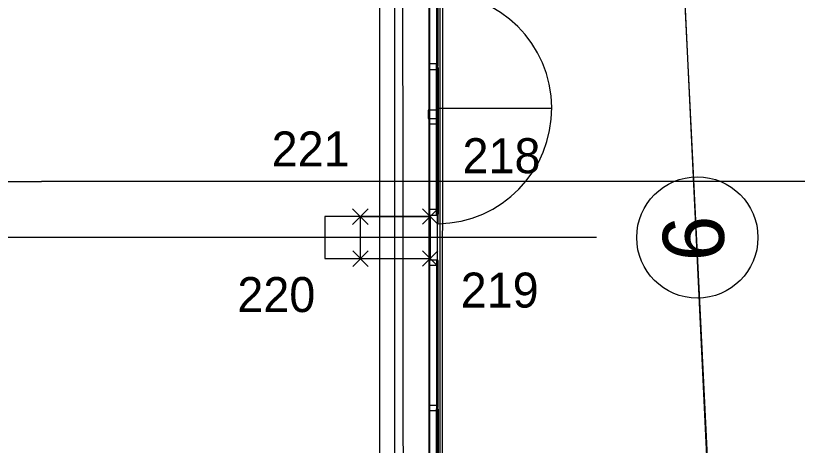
# Model space of a CAD drawing. Extents: x -264205 to -263659, y -1242401 to -1242060.
# Drawn here: x -263800.96 to -263789.78, y -1242114.85 to -1242108.71 of the extents above; entities that cross this region are included whole.
import ezdxf

# ---------------------------------------------------------------- set-up
doc = ezdxf.new("R2010")
doc.units = 0
for name, color, linetype in [('BOD_CISLO', 7, 'Continuous'), ('BOD_SYMBOL', 7, 'Continuous'), ('KFA_SO_10-1_BETONOVE_STLPY', 7, 'Continuous'), ('KFA_SO_10-1_PLACHTY', 7, 'Continuous'), ('KFA_SO_10-1_STRECHY', 7, 'Continuous'), ('KFA_SO_10-1_TRIBUNA_C_OBVOD', 7, 'Continuous'), ('OBRUBNIKY_KOMUNIKACIE_PROJEKT', 7, 'Continuous'), ('OSI_STAVBY_KFA', 7, 'Continuous'), ('SITUACIA_DSP_2D', 7, 'Continuous')]:
    doc.layers.add(name, color=color, linetype=linetype)

msp = doc.modelspace()

# ---------------------------------------------------------------- linework, layer by layer
at = {"layer": 'BOD_SYMBOL'}
for p, q in [((-263795.145, -1242111.694), (-263794.924, -1242111.474)), ((-263794.924, -1242111.694), (-263795.145, -1242111.474)), ((-263796.143, -1242111.697), (-263795.921, -1242111.475)), ((-263795.921, -1242111.697), (-263796.143, -1242111.475)), ((-263796.141, -1242112.296), (-263795.92, -1242112.076)), ((-263795.92, -1242112.296), (-263796.141, -1242112.076)), ((-263795.144, -1242112.295), (-263794.922, -1242112.073)), ((-263794.922, -1242112.295), (-263795.144, -1242112.073))]:
    msp.add_line(p, q, dxfattribs=at)
at = {"layer": 'KFA_SO_10-1_BETONOVE_STLPY'}
msp.add_lwpolyline([(-263795.035, -1242111.584), (-263795.033, -1242112.184), (-263796.03, -1242112.186), (-263796.032, -1242111.586)], close=True, dxfattribs=at)
at = {"layer": 'KFA_SO_10-1_PLACHTY'}
for p, q in [((-263794.861, -1242132.596), (-263794.852, -1242101.601)), ((-263794.907, -1242129.078), (-263794.942, -1242101.794))]:
    msp.add_line(p, q, dxfattribs=at)
msp.add_lwpolyline([(-263790.203, -1242132.578), (-263790.235, -1242132.574), (-263791.771, -1242100.44), (-263791.789, -1242100.445)], close=True, dxfattribs=at)
msp.add_lwpolyline([(-263795.396, -1242226.823), (-263795.427, -1242195.892), (-263795.456, -1242167.905), (-263795.427, -1242160.909), (-263795.402, -1242132.887), (-263795.428, -1242101.98)], dxfattribs=at)
at = {"layer": 'KFA_SO_10-1_STRECHY'}
msp.add_line((-263795.734, -1242227.196), (-263795.754, -1242101.588), dxfattribs=at)
at = {"layer": 'KFA_SO_10-1_TRIBUNA_C_OBVOD'}
msp.add_lwpolyline([(-263795.284, -1242101.267), (-263795.051, -1242101.819), (-263795.059, -1242226.991), (-263795.286, -1242227.548)], dxfattribs=at)
at = {"layer": 'OBRUBNIKY_KOMUNIKACIE_PROJEKT'}
msp.add_line((-263794.893, -1242101.382), (-263794.893, -1242227.382), dxfattribs=at)
at = {"layer": 'OSI_STAVBY_KFA'}
for p, q in [((-263795.543, -1242083.237), (-263795.543, -1242246.707)), ((-263792.653, -1242111.882), (-263911.523, -1242111.882)), ((-263792.653, -1242111.882), (-263792.653, -1242111.882))]:
    msp.add_line(p, q, dxfattribs=at)
msp.add_circle((-263791.21, -1242111.883), 0.867, dxfattribs=at)
at = {"layer": 'SITUACIA_DSP_2D'}
for p, q in [((-263794.893, -1242101.382), (-263794.893, -1242227.382)), ((-263795.043, -1242101.769), (-263795.043, -1242226.995)), ((-263794.943, -1242107.332), (-263794.943, -1242109.432)), ((-263794.918, -1242109.432), (-263794.918, -1242107.332)), ((-263794.943, -1242109.402), (-263795.043, -1242109.402)), ((-263795.043, -1242109.402), (-263795.043, -1242109.482)), ((-263794.943, -1242109.442), (-263794.943, -1242109.402)), ((-263794.943, -1242109.432), (-263794.918, -1242109.432)), ((-263794.943, -1242109.482), (-263794.943, -1242109.442)), ((-263794.943, -1242111.552), (-263794.943, -1242109.452)), ((-263794.943, -1242109.452), (-263794.918, -1242109.452)), ((-263794.918, -1242109.452), (-263794.918, -1242111.552)), ((-263795.043, -1242109.482), (-263794.943, -1242109.482)), ((-263794.943, -1242110.062), (-263795.063, -1242110.062)), ((-263795.063, -1242110.062), (-263795.063, -1242110.182)), ((-263794.943, -1242110.062), (-263794.943, -1242110.037)), ((-263794.943, -1242110.037), (-263793.293, -1242110.037)), ((-263794.943, -1242110.182), (-263794.943, -1242110.062)), ((-263794.918, -1242111.687), (-263794.918, -1242110.037)), ((-263795.063, -1242110.182), (-263794.943, -1242110.182)), ((-263795.043, -1242110.262), (-263795.043, -1242110.182)), ((-263795.043, -1242110.182), (-263794.943, -1242110.182)), ((-263794.943, -1242110.182), (-263794.943, -1242110.222)), ((-263794.943, -1242111.522), (-263794.943, -1242110.222)), ((-263794.943, -1242110.222), (-263794.918, -1242110.222)), ((-263794.943, -1242110.222), (-263794.943, -1242110.262)), ((-263794.918, -1242110.222), (-263794.918, -1242111.522)), ((-263794.943, -1242110.262), (-263795.043, -1242110.262)), ((-263801.593, -1242111.082), (-263800.593, -1242111.082)), ((-263788.893, -1242111.082), (-263800.593, -1242111.082)), ((-263795.038, -1242111.582), (-263796.538, -1242111.582)), ((-263796.538, -1242111.582), (-263796.538, -1242112.182)), ((-263794.943, -1242111.482), (-263795.043, -1242111.482)), ((-263795.043, -1242111.482), (-263795.043, -1242111.562)), ((-263794.943, -1242111.482), (-263795.043, -1242111.482)), ((-263795.043, -1242111.482), (-263795.043, -1242111.562)), ((-263795.043, -1242111.562), (-263794.943, -1242111.562)), ((-263795.043, -1242111.562), (-263794.943, -1242111.562)), ((-263795.038, -1242112.182), (-263795.038, -1242111.582)), ((-263794.943, -1242111.522), (-263794.943, -1242111.482)), ((-263794.943, -1242111.522), (-263794.943, -1242111.482)), ((-263794.943, -1242111.562), (-263794.943, -1242111.522)), ((-263794.918, -1242111.522), (-263794.943, -1242111.522)), ((-263794.943, -1242111.562), (-263794.943, -1242111.522)), ((-263794.918, -1242111.552), (-263794.943, -1242111.552)), ((-263796.538, -1242112.182), (-263795.038, -1242112.182)), ((-263795.043, -1242112.282), (-263795.043, -1242112.202)), ((-263795.043, -1242112.202), (-263794.943, -1242112.202)), ((-263794.943, -1242112.202), (-263794.943, -1242112.242)), ((-263794.918, -1242112.212), (-263794.943, -1242112.212)), ((-263794.943, -1242112.212), (-263794.943, -1242114.312)), ((-263794.943, -1242112.242), (-263794.943, -1242112.282)), ((-263794.918, -1242114.312), (-263794.918, -1242112.212)), ((-263794.943, -1242112.282), (-263795.043, -1242112.282)), ((-263795.043, -1242114.362), (-263795.043, -1242114.282)), ((-263795.043, -1242114.282), (-263794.943, -1242114.282)), ((-263794.943, -1242114.362), (-263795.043, -1242114.362)), ((-263794.943, -1242114.282), (-263794.943, -1242114.322)), ((-263794.943, -1242114.312), (-263794.918, -1242114.312)), ((-263794.943, -1242114.322), (-263794.943, -1242114.362)), ((-263794.943, -1242116.432), (-263794.943, -1242114.332)), ((-263794.943, -1242114.332), (-263794.918, -1242114.332)), ((-263794.918, -1242114.332), (-263794.918, -1242116.432))]:
    msp.add_line(p, q, dxfattribs=at)
msp.add_arc((-263794.943, -1242110.037), 1.65, 270.8682, 90, dxfattribs=at)

# ---------------------------------------------------------------- texts
at = {"layer": 'BOD_CISLO'}
for s, p in [('221', (-263797.301, -1242110.868)), ('218', (-263794.57, -1242110.964)), ('220', (-263797.792, -1242112.949)), ('219', (-263794.596, -1242112.885))]:
    msp.add_text(s, height=0.5, dxfattribs=at).set_placement(p)
at = {"layer": 'OSI_STAVBY_KFA'}
msp.add_text('6', height=0.875, rotation=90, dxfattribs=at).set_placement((-263790.829, -1242112.223))

doc.saveas('drawing.dxf')
